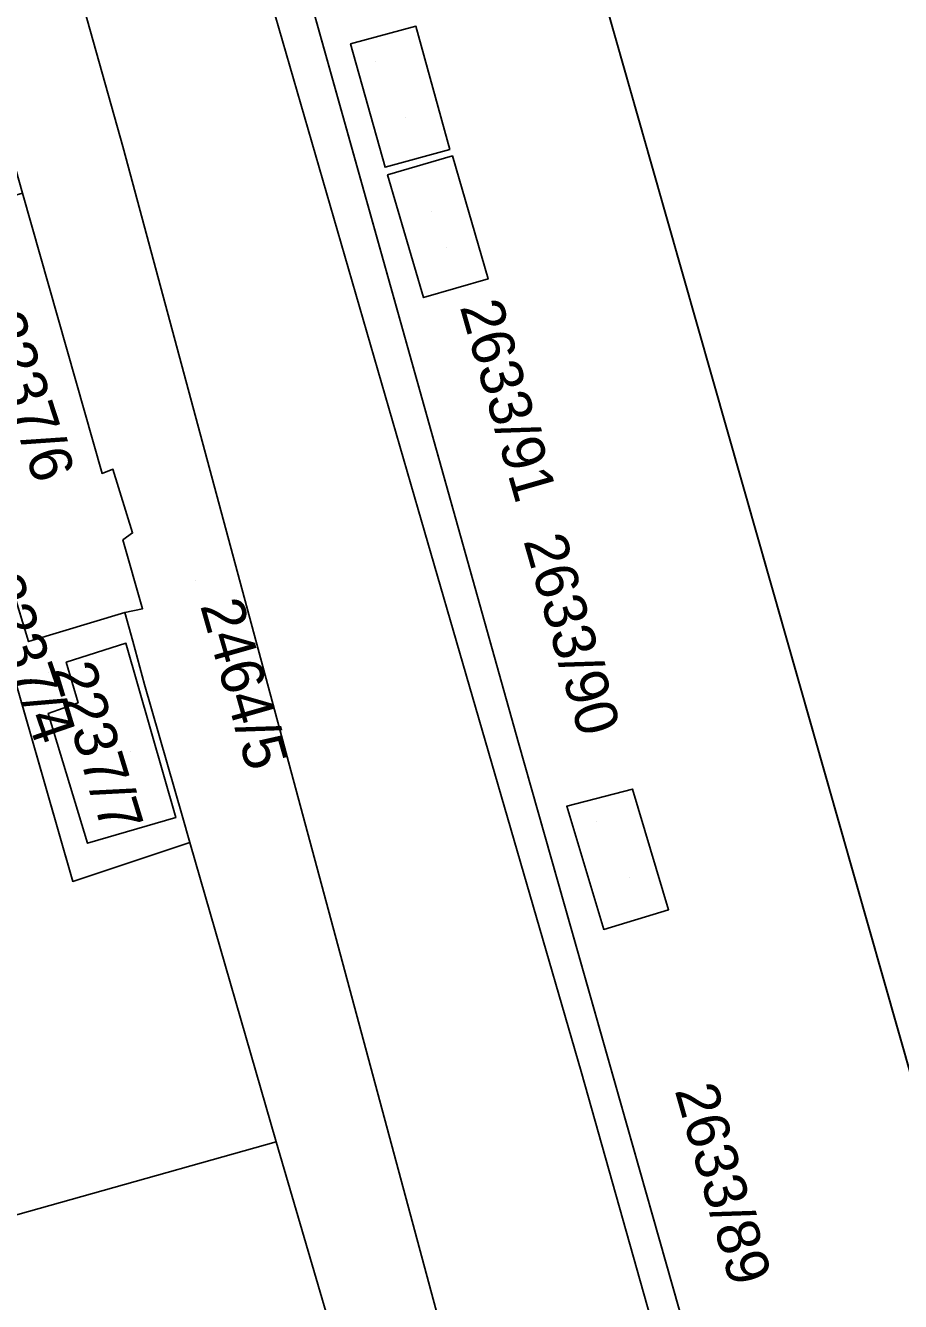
# Model space of a CAD drawing. Extents: x -263423 to -261326, y -1240067 to -1237864.
# Drawn here: x -262224.8 to -262183.7, y -1238804.4 to -1238744.5 of the extents above; entities that cross this region are included whole.
import ezdxf

# ---------------------------------------------------------------- set-up
doc = ezdxf.new("R2010")
doc.units = 0
for name, color, linetype in [('body_kn', 7, 'Continuous'), ('kladpar_druhypozemkov', 7, 'Continuous'), ('kladpar_hranice', 7, 'Continuous'), ('kladpar_parcelnecisla', 7, 'Continuous'), ('kladpar_plochy', 7, 'Continuous'), ('kladpar_sipky', 7, 'Continuous'), ('zappar_hrandruhpozemk', 7, 'Continuous')]:
    doc.layers.add(name, color=color, linetype=linetype)

msp = doc.modelspace()

# ---------------------------------------------------------------- linework, layer by layer
at = {"layer": 'body_kn'}
for p, q in [((-262206.45, -1238744.58), (-262206.45, -1238744.58)), ((-262206.45, -1238744.58), (-262206.45, -1238744.58)), ((-262209.52, -1238745.41), (-262209.52, -1238745.41)), ((-262220.2, -1238750.23), (-262220.2, -1238750.23)), ((-262220.2, -1238750.23), (-262220.2, -1238750.23)), ((-262204.86, -1238750.36), (-262204.86, -1238750.36)), ((-262204.74, -1238750.67), (-262204.74, -1238750.67)), ((-262204.74, -1238750.67), (-262204.74, -1238750.67)), ((-262207.9, -1238751.2), (-262207.9, -1238751.2)), ((-262207.78, -1238751.56), (-262207.78, -1238751.56)), ((-262203.06, -1238756.44), (-262203.06, -1238756.44)), ((-262206.09, -1238757.32), (-262206.09, -1238757.32)), ((-262221.18, -1238765.57), (-262221.18, -1238765.57)), ((-262220.67, -1238765.38), (-262220.67, -1238765.38)), ((-262206.35, -1238767.27), (-262206.35, -1238767.27)), ((-262220.2, -1238768.69), (-262220.2, -1238768.69)), ((-262219.75, -1238768.37), (-262219.75, -1238768.37)), ((-262220.11, -1238772.11), (-262220.11, -1238772.11)), ((-262219.28, -1238771.93), (-262219.28, -1238771.93)), ((-262224.63, -1238773.47), (-262224.63, -1238773.47)), ((-262220.06, -1238773.55), (-262220.06, -1238773.55)), ((-262219.74, -1238773.45), (-262219.74, -1238773.45)), ((-262222.86, -1238774.44), (-262222.86, -1238774.44)), ((-262222.86, -1238774.44), (-262222.86, -1238774.44)), ((-262219.19, -1238775.48), (-262219.19, -1238775.48)), ((-262222.31, -1238776.34), (-262222.31, -1238776.34)), ((-262223.71, -1238776.84), (-262223.71, -1238776.84)), ((-262201.64, -1238778.22), (-262201.64, -1238778.22)), ((-262196.29, -1238780.39), (-262196.29, -1238780.39)), ((-262196.29, -1238780.39), (-262196.29, -1238780.39)), ((-262199.37, -1238781.2), (-262199.37, -1238781.2)), ((-262217.72, -1238781.73), (-262217.72, -1238781.73)), ((-262217.42, -1238781.64), (-262217.42, -1238781.64)), ((-262221.87, -1238782.94), (-262221.87, -1238782.94)), ((-262217.06, -1238782.9), (-262217.06, -1238782.9)), ((-262222.56, -1238784.73), (-262222.56, -1238784.73)), ((-262194.59, -1238786.06), (-262194.59, -1238786.06)), ((-262197.63, -1238786.98), (-262197.63, -1238786.98)), ((-262198.69, -1238793.65), (-262198.69, -1238793.65)), ((-262213.01, -1238796.96), (-262213.01, -1238796.96)), ((-262213.01, -1238796.96), (-262213.01, -1238796.96))]:
    msp.add_line(p, q, dxfattribs=at)
at = {"layer": 'kladpar_druhypozemkov'}
for p, q in [((-262206.94, -1238748.86), (-262206.94, -1238748.86)), ((-262205.74, -1238753.26), (-262205.74, -1238753.26)), ((-262223.21, -1238762.6), (-262223.21, -1238762.6)), ((-262216.8, -1238770.61), (-262216.8, -1238770.61)), ((-262223.69, -1238774.92), (-262223.69, -1238774.92)), ((-262219.86, -1238778.61), (-262219.86, -1238778.61)), ((-262196.44, -1238784.56), (-262196.44, -1238784.56))]:
    msp.add_line(p, q, dxfattribs=at)
at = {"layer": 'kladpar_hranice'}
for points in [[(-262213.8, -1238734.81), (-262201.64, -1238778.22), (-262184.68, -1238838.02), (-262168.87, -1238893.38), (-262180.08, -1238896.53), (-262188.78, -1238864.91), (-262190.73, -1238857.81), (-262192.69, -1238851.33), (-262193.3, -1238849.42), (-262193.98, -1238847.33), (-262202.97, -1238814.28), (-262220.2, -1238750.23), (-262229.32, -1238717.88), (-262237.65, -1238688.34), (-262246.15, -1238657.58), (-262249.35, -1238646.26), (-262259.62, -1238609.98), (-262259.91, -1238609), (-262264.12, -1238594.84), (-262269.74, -1238575.92), (-262270.51, -1238572.87), (-262260.33, -1238569.36), (-262230.45, -1238675.68), (-262213.8, -1238734.81)], [(-262156.89, -1238935.6), (-262168.87, -1238893.38), (-262184.68, -1238838.02), (-262201.64, -1238778.22), (-262213.8, -1238734.81), (-262230.45, -1238675.68), (-262260.33, -1238569.36)], [(-262148.75, -1238861.05), (-262185.68, -1238731.23), (-262183.85, -1238730.71), (-262185.32, -1238725.72), (-262189.84, -1238727), (-262200.19, -1238690.67), (-262209.17, -1238659.78), (-262222.91, -1238610.74), (-262224.26, -1238611.12), (-262227.12, -1238600.96), (-262235.43, -1238603.2), (-262236.89, -1238603.72), (-262219.56, -1238664.62), (-262219, -1238664.45), (-262218.16, -1238664.22), (-262209.97, -1238693.77), (-262208.79, -1238698.15), (-262210.12, -1238698.53), (-262199.68, -1238735.18), (-262199.9, -1238735.23), (-262163.05, -1238864.67)], [(-262229.32, -1238717.88), (-262220.2, -1238750.23)], [(-262148.75, -1238861.05), (-262147.53, -1238865.9), (-262151.66, -1238866.94), (-262152.89, -1238862.09), (-262159.14, -1238863.68), (-262163.05, -1238864.67), (-262199.9, -1238735.23), (-262199.68, -1238735.18), (-262198.32, -1238734.86), (-262189.76, -1238732.39), (-262191.19, -1238727.39), (-262189.84, -1238727), (-262185.32, -1238725.72), (-262183.85, -1238730.71), (-262185.68, -1238731.23), (-262148.75, -1238861.05)], [(-262207.49, -1238815.83), (-262213.01, -1238796.96), (-262217.06, -1238782.9), (-262217.42, -1238781.64), (-262219.19, -1238775.48), (-262219.74, -1238773.45), (-262220.11, -1238772.11), (-262219.28, -1238771.93), (-262220.2, -1238768.69), (-262219.75, -1238768.37), (-262220.67, -1238765.38), (-262221.18, -1238765.57), (-262224.92, -1238752.42), (-262225.65, -1238749.81), (-262228.29, -1238740.6)], [(-262209.52, -1238745.41), (-262207.9, -1238751.2), (-262204.86, -1238750.36), (-262206.45, -1238744.58), (-262209.52, -1238745.41)], [(-262206.45, -1238744.58), (-262204.86, -1238750.36), (-262207.9, -1238751.2), (-262209.52, -1238745.41), (-262206.45, -1238744.58)], [(-262220.2, -1238750.23), (-262202.97, -1238814.28), (-262193.98, -1238847.33), (-262193.3, -1238849.42), (-262192.69, -1238851.33), (-262190.73, -1238857.81), (-262188.78, -1238864.91), (-262180.08, -1238896.53)], [(-262207.78, -1238751.56), (-262206.09, -1238757.32), (-262203.06, -1238756.44), (-262204.74, -1238750.67), (-262207.78, -1238751.56)], [(-262204.74, -1238750.67), (-262203.06, -1238756.44), (-262206.09, -1238757.32), (-262207.78, -1238751.56), (-262204.74, -1238750.67)], [(-262229.96, -1238753.38), (-262227.65, -1238752.71), (-262227.47, -1238753.16), (-262224.92, -1238752.42), (-262221.18, -1238765.57), (-262220.67, -1238765.38), (-262219.75, -1238768.37), (-262220.2, -1238768.69), (-262219.28, -1238771.93), (-262220.11, -1238772.11), (-262224.63, -1238773.47), (-262226.41, -1238767.69), (-262225.9, -1238767.54), (-262229.96, -1238753.38)], [(-262227.37, -1238767.97), (-262226.41, -1238767.69), (-262224.63, -1238773.47), (-262220.11, -1238772.11)], [(-262240.41, -1238771.82), (-262227.37, -1238767.97), (-262222.56, -1238784.73), (-262217.06, -1238782.9), (-262213.01, -1238796.96), (-262231.27, -1238802.08), (-262236.47, -1238783.59), (-262237.11, -1238783.71), (-262240.41, -1238771.82)], [(-262220.11, -1238772.11), (-262219.74, -1238773.45), (-262219.19, -1238775.48), (-262217.42, -1238781.64), (-262217.06, -1238782.9), (-262222.56, -1238784.73), (-262227.37, -1238767.97)], [(-262222.86, -1238774.44), (-262220.06, -1238773.55), (-262217.72, -1238781.73), (-262221.87, -1238782.94), (-262223.71, -1238776.84), (-262222.31, -1238776.34), (-262222.86, -1238774.44)], [(-262220.06, -1238773.55), (-262222.86, -1238774.44), (-262222.31, -1238776.34), (-262223.71, -1238776.84), (-262221.87, -1238782.94), (-262217.72, -1238781.73), (-262220.06, -1238773.55)], [(-262199.37, -1238781.2), (-262197.63, -1238786.98), (-262194.59, -1238786.06), (-262196.29, -1238780.39), (-262199.37, -1238781.2)], [(-262196.29, -1238780.39), (-262194.59, -1238786.06), (-262197.63, -1238786.98), (-262199.37, -1238781.2), (-262196.29, -1238780.39)], [(-262213.01, -1238796.96), (-262207.49, -1238815.83), (-262217.81, -1238819.43), (-262230.22, -1238822.82), (-262230.73, -1238823.01), (-262232.88, -1238815.06), (-262235.98, -1238803.56), (-262235.54, -1238803.38), (-262231.27, -1238802.08), (-262213.01, -1238796.96)]]:
    msp.add_lwpolyline(points, dxfattribs=at)
at = {"layer": 'kladpar_plochy'}
for p, q in [((-262201.64, -1238778.22), (-262213.8, -1238734.81)), ((-262199.9, -1238735.23), (-262163.05, -1238864.67)), ((-262206.45, -1238744.58), (-262209.52, -1238745.41)), ((-262204.86, -1238750.36), (-262206.45, -1238744.58)), ((-262209.52, -1238745.41), (-262207.9, -1238751.2)), ((-262207.9, -1238751.2), (-262204.86, -1238750.36)), ((-262204.74, -1238750.67), (-262207.78, -1238751.56)), ((-262203.06, -1238756.44), (-262204.74, -1238750.67)), ((-262207.78, -1238751.56), (-262206.09, -1238757.32)), ((-262206.09, -1238757.32), (-262203.06, -1238756.44)), ((-262226.41, -1238767.69), (-262224.63, -1238773.47)), ((-262222.56, -1238784.73), (-262227.37, -1238767.97)), ((-262224.63, -1238773.47), (-262220.11, -1238772.11)), ((-262220.11, -1238772.11), (-262219.74, -1238773.45)), ((-262220.06, -1238773.55), (-262222.86, -1238774.44)), ((-262217.72, -1238781.73), (-262220.06, -1238773.55)), ((-262219.74, -1238773.45), (-262219.19, -1238775.48)), ((-262222.86, -1238774.44), (-262222.31, -1238776.34)), ((-262219.19, -1238775.48), (-262217.42, -1238781.64)), ((-262222.31, -1238776.34), (-262223.71, -1238776.84)), ((-262223.71, -1238776.84), (-262221.87, -1238782.94)), ((-262184.68, -1238838.02), (-262201.64, -1238778.22)), ((-262196.29, -1238780.39), (-262199.37, -1238781.2)), ((-262194.59, -1238786.06), (-262196.29, -1238780.39)), ((-262199.37, -1238781.2), (-262197.63, -1238786.98)), ((-262221.87, -1238782.94), (-262217.72, -1238781.73)), ((-262217.42, -1238781.64), (-262217.06, -1238782.9)), ((-262217.06, -1238782.9), (-262222.56, -1238784.73)), ((-262197.63, -1238786.98), (-262194.59, -1238786.06))]:
    msp.add_line(p, q, dxfattribs=at)
for points in [[(-262213.8, -1238734.81), (-262201.64, -1238778.22), (-262184.68, -1238838.02), (-262168.87, -1238893.38), (-262180.08, -1238896.53), (-262188.78, -1238864.91), (-262190.73, -1238857.81), (-262192.69, -1238851.33), (-262193.3, -1238849.42), (-262193.98, -1238847.33), (-262202.97, -1238814.28), (-262220.2, -1238750.23), (-262229.32, -1238717.88), (-262237.65, -1238688.34), (-262246.15, -1238657.58), (-262249.35, -1238646.26), (-262259.62, -1238609.98), (-262259.91, -1238609), (-262264.12, -1238594.84), (-262269.74, -1238575.92), (-262270.51, -1238572.87), (-262260.33, -1238569.36), (-262230.45, -1238675.68)], [(-262148.75, -1238861.05), (-262147.53, -1238865.9), (-262151.66, -1238866.94), (-262152.89, -1238862.09), (-262159.14, -1238863.68), (-262163.05, -1238864.67), (-262199.9, -1238735.23), (-262199.68, -1238735.18), (-262198.32, -1238734.86), (-262189.76, -1238732.39), (-262191.19, -1238727.39), (-262189.84, -1238727), (-262185.32, -1238725.72), (-262183.85, -1238730.71), (-262185.68, -1238731.23)], [(-262206.45, -1238744.58), (-262204.86, -1238750.36), (-262207.9, -1238751.2), (-262209.52, -1238745.41)], [(-262204.74, -1238750.67), (-262203.06, -1238756.44), (-262206.09, -1238757.32), (-262207.78, -1238751.56)], [(-262229.96, -1238753.38), (-262227.65, -1238752.71), (-262227.47, -1238753.16), (-262224.92, -1238752.42), (-262221.18, -1238765.57), (-262220.67, -1238765.38), (-262219.75, -1238768.37), (-262220.2, -1238768.69), (-262219.28, -1238771.93), (-262220.11, -1238772.11), (-262224.63, -1238773.47), (-262226.41, -1238767.69), (-262225.9, -1238767.54)], [(-262240.41, -1238771.82), (-262227.37, -1238767.97), (-262222.56, -1238784.73), (-262217.06, -1238782.9), (-262213.01, -1238796.96), (-262231.27, -1238802.08), (-262236.47, -1238783.59), (-262237.11, -1238783.71)], [(-262222.86, -1238774.44), (-262220.06, -1238773.55), (-262217.72, -1238781.73), (-262221.87, -1238782.94), (-262223.71, -1238776.84), (-262222.31, -1238776.34)], [(-262196.29, -1238780.39), (-262194.59, -1238786.06), (-262197.63, -1238786.98), (-262199.37, -1238781.2)], [(-262213.01, -1238796.96), (-262207.49, -1238815.83), (-262217.81, -1238819.43), (-262230.22, -1238822.82), (-262230.73, -1238823.01), (-262232.88, -1238815.06), (-262235.98, -1238803.56), (-262235.54, -1238803.38), (-262231.27, -1238802.08)]]:
    msp.add_lwpolyline(points, close=True, dxfattribs=at)
for points in [[(-262229.32, -1238717.88), (-262220.2, -1238750.23), (-262202.97, -1238814.28), (-262193.98, -1238847.33), (-262193.3, -1238849.42), (-262192.69, -1238851.33), (-262190.73, -1238857.81), (-262188.78, -1238864.91), (-262180.08, -1238896.53)], [(-262207.49, -1238815.83), (-262213.01, -1238796.96), (-262217.06, -1238782.9), (-262217.42, -1238781.64), (-262219.19, -1238775.48), (-262219.74, -1238773.45), (-262220.11, -1238772.11), (-262219.28, -1238771.93), (-262220.2, -1238768.69), (-262219.75, -1238768.37), (-262220.67, -1238765.38), (-262221.18, -1238765.57), (-262224.92, -1238752.42), (-262225.65, -1238749.81), (-262228.29, -1238740.6)]]:
    msp.add_lwpolyline(points, dxfattribs=at)
at = {"layer": 'kladpar_sipky'}
for p, q in [((-262208.35, -1238746.25), (-262208.35, -1238746.25)), ((-262205.01, -1238754.97), (-262205.01, -1238754.97)), ((-262197.98, -1238781.91), (-262197.98, -1238781.91))]:
    msp.add_line(p, q, dxfattribs=at)
at = {"layer": 'zappar_hrandruhpozemk'}
msp.add_line((-262198.69, -1238793.65), (-262186.51, -1238836.92), dxfattribs=at)
msp.add_lwpolyline([(-262220.63, -1238717.89), (-262206.35, -1238767.27), (-262198.69, -1238793.65)], dxfattribs=at)

# ---------------------------------------------------------------- texts
at = {"layer": 'kladpar_parcelnecisla'}
for s, rotation, p in [('2633/91', 286, (-262204.399, -1238757.748)), ('2237/6', 288, (-262226.85, -1238758.349)), ('2633/90', 286, (-262201.411, -1238768.734)), ('2237/4', 289, (-262226.929, -1238770.684)), ('2464/5', 286, (-262216.587, -1238771.777)), ('2237/7', 287, (-262223.507, -1238774.771)), ('2633/89', 286, (-262194.311, -1238794.534))]:
    msp.add_text(s, height=2, rotation=rotation, dxfattribs=at).set_placement(p)

doc.saveas('drawing.dxf')
